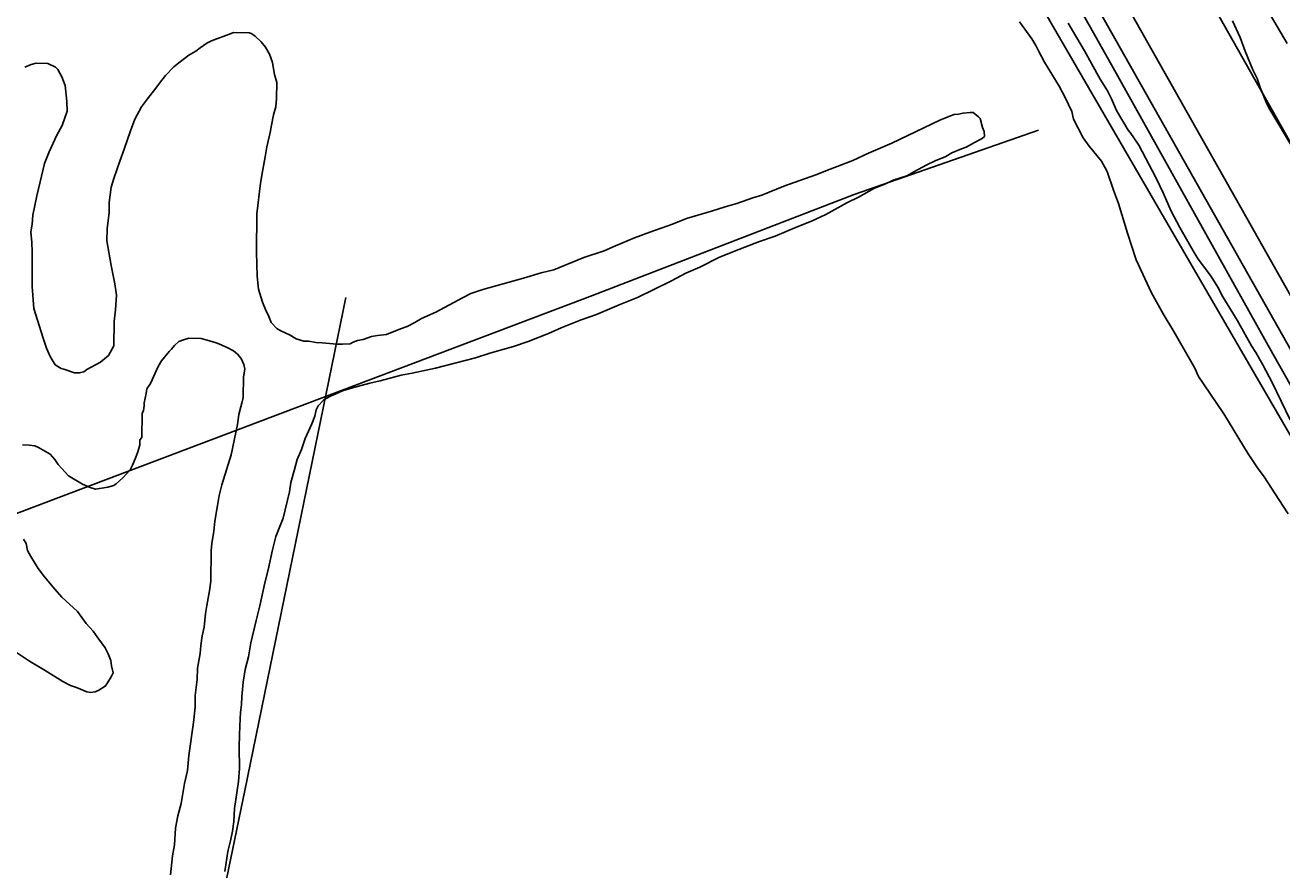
# Model space of a CAD drawing. Extents: x 3161564 to 3199464, y 849354 to 874788.
# Drawn here: x 3173679 to 3174720, y 856650 to 857350 of the extents above; entities that cross this region are included whole.
import ezdxf

# ---------------------------------------------------------------- set-up
doc = ezdxf.new("R2010")
doc.units = 0
for name, color, linetype in [('V-RAIL-TRAK', 7, 'Continuous'), ('V-ROAD-CNTR', 7, 'Continuous'), ('V-SITE-VEGE', 7, 'Continuous'), ('V-TOPO-SHOR', 7, 'Continuous')]:
    doc.layers.add(name, color=color, linetype=linetype)

msp = doc.modelspace()

# ---------------------------------------------------------------- linework, layer by layer
at = {"layer": 'V-RAIL-TRAK'}
msp.add_lwpolyline([(3175251.3, 856127.1), (3175191.8, 856229.7), (3175129.5, 856340.3), (3175033.4, 856512), (3174937.4, 856680.8), (3174825.3, 856879.4), (3174712.8, 857077.7), (3174579.2, 857317), (3174454.6, 857538.6), (3174360.6, 857704.4), (3174308.5, 857798.4), (3174259.3, 857884.6), (3174157.4, 858064.1)], dxfattribs=at)
at = {"layer": 'V-ROAD-CNTR'}
for points in [[(3173790.5, 858913.8), (3174494.5, 857665.3), (3175266.5, 856298.7), (3175883.3, 855209.3)], [(3173833.8, 858663.3), (3175153.4, 856327.2)]]:
    msp.add_lwpolyline(points, dxfattribs=at)
msp.add_spline([(3174399.9, 857841.7), (3174296.9, 857801.4), (3174229.2, 857773.6), (3174127.5, 857719.2), (3174052.2, 857685.1), (3173961.2, 857632.7), (3173863.1, 857577.3), (3173775.7, 857514.5), (3173667.4, 857438.2), (3173583.5, 857382.2), (3173466.3, 857293.8), (3173326.4, 857196.8), (3173208.2, 857103.9), (3173124.9, 857039.7), (3173062.4, 856997.7), (3173002.9, 856961.4), (3172942.7, 856940.3), (3172702.8, 856854.8), (3172485.5, 856781), (3172303, 856726.4), (3172035.6, 856644.2), (3171830.5, 856588.8), (3171569.6, 856517.3), (3171437, 856474.5), (3171336.5, 856417.2), (3171269.5, 856387.4), (3171165, 856328.6), (3171074.1, 856263.7), (3171010.5, 856202.1), (3170960, 856128.2), (3170908.2, 856036.2), (3170872.3, 855999.8), (3170841.7, 855977.7), (3170780.3, 855922.5), (3170678.8, 855863.9), (3170336.9, 855673.9), (3170028.9, 855496.6), (3169695.4, 855304.9), (3169594.2, 855246.1), (3169533.3, 855211.9), (3169509.6, 855185.9), (3169432.6, 855099.9), (3169242, 854873.8), (3169195.1, 854813.1)], degree=3, dxfattribs=at)
at = {"layer": 'V-SITE-VEGE'}
for points in [[(3174725.5, 856945), (3174717.9, 856957), (3174705.6, 856975.7), (3174700.1, 856983.2), (3174692.5, 856994.8), (3174672.3, 857027.8), (3174655.3, 857052.6), (3174651.3, 857058.9), (3174648.1, 857065.7), (3174630.8, 857096), (3174622.1, 857110.6), (3174612.4, 857128.2), (3174599.5, 857155.5), (3174592.5, 857177.5), (3174585.1, 857202.1), (3174580.8, 857213.3), (3174575.5, 857228.6), (3174570.8, 857237.2), (3174560.7, 857249.6), (3174555.6, 857256.7), (3174547.7, 857272.1), (3174546.3, 857278.4), (3174540.9, 857290), (3174535.9, 857299.4), (3174523.6, 857319.2), (3174518.6, 857328.6), (3174516.4, 857333.1), (3174513.2, 857338.7), (3174503, 857352.6)], [(3174729.6, 857247.7), (3174710.4, 857280), (3174707.9, 857284.8), (3174702.3, 857298.2), (3174699.8, 857305.8), (3174696.3, 857313), (3174690, 857328.5), (3174685.8, 857339.8), (3174679.4, 857353.6)], [(3173685.2, 857133.3), (3173686.4, 857115.2), (3173689.6, 857105.4), (3173694.3, 857090.7), (3173697.1, 857082.3), (3173699.9, 857075.4), (3173704.2, 857068.5), (3173709, 857065.5), (3173711.4, 857065), (3173720.2, 857061.9), (3173724.1, 857061.8), (3173728, 857062.7), (3173730.5, 857064.7), (3173741.8, 857070.8), (3173748.2, 857076.1), (3173752.8, 857084.3), (3173753.1, 857104.3), (3173754.2, 857114.1), (3173754.9, 857126.3), (3173753.6, 857135.6), (3173750.5, 857150.8), (3173746.9, 857171.3), (3173747.1, 857181.1), (3173748.8, 857194.7), (3173748.9, 857203), (3173750.6, 857215.7), (3173752.7, 857223), (3173757.8, 857237.1), (3173761.4, 857247.3), (3173766.5, 857262.3), (3173770.1, 857272), (3173775.6, 857282.2), (3173780.6, 857288.9), (3173787.6, 857297.6), (3173790.6, 857301.9), (3173795.6, 857308.2), (3173802.5, 857315.4), (3173806.5, 857318.8), (3173814.9, 857325), (3173820.8, 857328.3), (3173824.3, 857331.2), (3173829.7, 857335), (3173833.7, 857336.9), (3173849.9, 857343), (3173851.8, 857343.9), (3173865, 857343.7), (3173867, 857342.7), (3173869.9, 857340.7), (3173874.7, 857336.2), (3173878.5, 857331.7)], [(3174543.4, 857351.5), (3174556.8, 857328.7), (3174569.7, 857305.1), (3174575.9, 857295.4), (3174579.1, 857289), (3174583.4, 857279.3), (3174593.1, 857262.8), (3174594.6, 857260.9), (3174601.8, 857250.4), (3174615.9, 857223.8), (3174622, 857211.1), (3174628.7, 857195.8), (3174635.9, 857182.3), (3174646.7, 857162.9), (3174651.1, 857156.1), (3174661.2, 857142.6), (3174667.7, 857132.1), (3174670.6, 857126.1), (3174683.3, 857105.5), (3174695.1, 857084.2), (3174698.8, 857078.6), (3174704.5, 857068.5), (3174712.4, 857053.9), (3174727.1, 857022.8)], [(3173878.5, 857331.7), (3173881.8, 857325.8), (3173884.1, 857318.9), (3173884.6, 857315.5), (3173885.9, 857309.1), (3173887.8, 857302.3), (3173887.6, 857289.1), (3173887, 857282.3), (3173884.9, 857275.5), (3173883.3, 857267.2), (3173882.2, 857260.9), (3173879.6, 857249.2), (3173878, 857240.9), (3173875.8, 857228.7), (3173874.2, 857219), (3173871.3, 857193.7), (3173870.8, 857161.9), (3173871.4, 857141.9), (3173872.7, 857131.1), (3173875.9, 857120.3), (3173878.3, 857114.4), (3173881.1, 857108.5), (3173883, 857103.6), (3173887.8, 857098.6), (3173891.2, 857096.6), (3173898.9, 857093.1), (3173903.8, 857090.1), (3173910.1, 857088), (3173914, 857088), (3173920.3, 857086.9), (3173925.2, 857086.8), (3173937.4, 857085.6), (3173942.3, 857085.5), (3173948.6, 857085.9), (3173951.1, 857087.3), (3173954.5, 857088.7), (3173959.4, 857089.6), (3173966.3, 857092), (3173971.2, 857092.9), (3173978.5, 857093.7), (3173990.3, 857098.4), (3173995.7, 857100.3), (3174002.1, 857103.6), (3174007.6, 857106.9), (3174019.4, 857112.1), (3174041.5, 857123.9), (3174048.4, 857127.7), (3174058.3, 857131), (3174092.1, 857140.2), (3174106.8, 857144.8), (3174117.1, 857147.1), (3174142.2, 857157.4), (3174158.9, 857163), (3174168.2, 857167.2), (3174184, 857173.8), (3174196.8, 857178.4), (3174215.4, 857185), (3174227.2, 857189.7), (3174247.8, 857195.7), (3174259.1, 857199.4), (3174268.9, 857202.1), (3174282.2, 857206.8), (3174289.6, 857209.1), (3174307.8, 857216.6), (3174334.3, 857226), (3174346.1, 857230.6), (3174364.8, 857237.7), (3174378, 857243.8), (3174397.2, 857252.2), (3174437.1, 857271.1), (3174445.9, 857274.9), (3174448.9, 857275.8), (3174452.3, 857276.2), (3174456.2, 857277.1), (3174462.1, 857277.5), (3174464.5, 857277.5), (3174468.9, 857274), (3174470.3, 857272.5), (3174472.2, 857265.2), (3174473.6, 857261.7), (3174474, 857257.8), (3174472, 857255.9), (3174465.6, 857252.6), (3174458.7, 857248.8), (3174454.8, 857247.4), (3174446.9, 857244.1), (3174442, 857241.2), (3174433.1, 857237.5), (3174426.2, 857234.2), (3174415.4, 857228.5), (3174409.5, 857225.2), (3174398.2, 857221.5), (3174391.3, 857218.2), (3174382.9, 857214.9), (3174369.6, 857207.3), (3174359.8, 857202.6), (3174342.5, 857193.1), (3174330.7, 857187.4), (3174318.9, 857182.7), (3174300.7, 857175.2), (3174287.5, 857170.6)], [(3173679, 857315), (3173684.4, 857317.4), (3173688.3, 857318.3), (3173698.1, 857318.1), (3173704.4, 857315.1), (3173706.3, 857313.1), (3173709.6, 857307.2), (3173712.4, 857299.8), (3173713.7, 857286.6), (3173714, 857278.8), (3173709.9, 857266.7), (3173705.4, 857258.9), (3173699.3, 857244.9), (3173695.2, 857235.2), (3173691.6, 857220.1), (3173688.9, 857208.4), (3173685.7, 857192.4), (3173685.1, 857185.1), (3173684, 857178.7), (3173684.9, 857169.9), (3173685.2, 857162.1), (3173685, 857146), (3173685.2, 857133.3)], [(3174287.5, 857170.6), (3174266.8, 857162.6), (3174254, 857157.5), (3174238.3, 857149.4), (3174226.5, 857144.3), (3174214.6, 857138.1), (3174186.6, 857124.4), (3174171.3, 857118.3), (3174152.6, 857110.3), (3174139.9, 857105.7), (3174123.2, 857099.1), (3174112.8, 857094.4), (3174096.1, 857087.8), (3174083.8, 857083.6), (3174064.2, 857078.1), (3174052.4, 857074.4), (3174019.1, 857065.7), (3174000, 857061.6), (3173990.7, 857059.8), (3173973.5, 857055.2), (3173964.7, 857053.4), (3173950.4, 857049.3), (3173942.1, 857047), (3173931.8, 857042.2), (3173926.8, 857039.4), (3173921.9, 857034.6), (3173920.4, 857031.2), (3173919.3, 857025.9), (3173916.7, 857019.5), (3173911.2, 857007.4), (3173908.1, 856998.2), (3173904.5, 856990), (3173902.4, 856981.7), (3173899.3, 856971), (3173898.2, 856963.2), (3173893, 856941.3), (3173886.9, 856926.3), (3173884.2, 856915.1), (3173880.5, 856898.6), (3173877.9, 856887.9), (3173873.7, 856868.9), (3173870.6, 856856.7), (3173866.3, 856838.2), (3173864.2, 856826.6), (3173861.6, 856815.9), (3173859.9, 856805.6), (3173858.8, 856793.4), (3173858.6, 856787.1), (3173857.6, 856780.3), (3173857.5, 856775.4), (3173856.8, 856762.2), (3173856.6, 856751.5), (3173856.8, 856733.9), (3173856.1, 856723.2), (3173852.8, 856700.8), (3173852.1, 856690), (3173851, 856682.2), (3173849.4, 856674), (3173847.3, 856665.2), (3173844.6, 856648.7)], [(3173833.9, 857087.8), (3173825.1, 857090.4), (3173814.9, 857090.6), (3173810.5, 857089.2), (3173806.5, 857087.8), (3173803.1, 857084.4), (3173800.6, 857081.5), (3173798.6, 857079.6), (3173792.1, 857071.9), (3173789.6, 857067.1), (3173783, 857053), (3173780, 857048.7), (3173779.5, 857044.8), (3173777.9, 857037), (3173777.8, 857034.6), (3173777.3, 857030.7), (3173776.3, 857028.2), (3173775.9, 857008.2), (3173774.4, 857006.3), (3173774.3, 857001.9), (3173772.3, 856995.6), (3173770.3, 856990.7), (3173768.2, 856985.4), (3173766.2, 856981.5), (3173760.2, 856974.8), (3173754.8, 856970), (3173752.8, 856968.6), (3173747.9, 856967.2), (3173737.6, 856965.4), (3173733.2, 856966.9), (3173726.9, 856969.5), (3173715.3, 856976.5), (3173709.6, 856982.5), (3173706.7, 856985.9), (3173703.8, 856989.9), (3173700, 856994.4), (3173690.3, 856999.9), (3173687.4, 857001.4), (3173682.5, 857002), (3173677.2, 857002.1)], [(3173799.6, 856646), (3173801.4, 856661.6), (3173803, 856670.8), (3173803.7, 856684.5), (3173805.8, 856694.7), (3173808.4, 856704.9), (3173811.2, 856721.5), (3173813.8, 856732.2), (3173815, 856744.9), (3173818.8, 856772.1), (3173820, 856784.8), (3173820.2, 856794.6), (3173821.9, 856807.7), (3173822, 856817), (3173824.2, 856829.2), (3173824.8, 856836), (3173825.9, 856843.8), (3173827.5, 856851.1), (3173828.7, 856862.3), (3173829.7, 856869.1), (3173831.9, 856881.3), (3173833, 856889.1), (3173833.4, 856914.5), (3173834, 856920.3), (3173835.7, 856930.6), (3173836.3, 856938.9), (3173838.5, 856952), (3173840.1, 856960.3), (3173842.2, 856969), (3173849.9, 856993.8), (3173855.2, 857019.1), (3173856.3, 857027.4), (3173857.9, 857033.7), (3173858.9, 857036.6), (3173860, 857041.5), (3173860.3, 857058.6), (3173861.3, 857064.9), (3173860.4, 857068.8), (3173858.1, 857073.8), (3173855.2, 857077.2), (3173851.8, 857080.2), (3173846.5, 857082.7), (3173838.3, 857086.3), (3173833.9, 857087.8)], [(3173680.2, 856920.5), (3173681.1, 856914.6), (3173683.9, 856909.7), (3173690.1, 856899.8), (3173695.4, 856892.9), (3173704, 856882.5), (3173709.7, 856876), (3173722.7, 856864.1), (3173729.9, 856854.2), (3173735.6, 856847.8), (3173739.4, 856842.3), (3173745.7, 856833.9), (3173748, 856829), (3173750.4, 856823.6), (3173750.8, 856819.2), (3173752.1, 856813.3), (3173750.6, 856809.9), (3173747.6, 856805.1), (3173745.6, 856802.2), (3173740.2, 856798.8), (3173737.2, 856797.4), (3173733.3, 856797), (3173730.4, 856797.5), (3173721.7, 856801.1), (3173716.8, 856802.7), (3173710.5, 856806.2), (3173696, 856815.2), (3173683, 856822.8), (3173670.4, 856831.3)], [(3173677.8, 856923.9), (3173680.2, 856920.5)]]:
    msp.add_lwpolyline(points, dxfattribs=at)
at = {"layer": 'V-TOPO-SHOR'}
for points in [[(3174724.7, 857334.8), (3174426.3, 857842.8), (3174412.1, 857864.1)], [(3173944.9, 857124.3), (3173861.4, 856715.7), (3173786.8, 856355.1), (3173831.2, 856339.1), (3173863.2, 856339.1), (3173905.8, 856351.5), (3173984, 856380), (3174065.7, 856394.2), (3174129.6, 856415.5), (3174275.3, 856467), (3174863.3, 856673.1), (3174886.3, 856696.1), (3174889.9, 856710.4), (3174884.6, 856726.3), (3174754.9, 856962.6), (3174529.3, 857351.6), (3174287.7, 857772.6)], [(3174563.5, 857416.9), (3175364.1, 855997.8), (3176042.8, 854791.6)], [(3173022.9, 856698.8), (3173143.7, 856742.3), (3173637.6, 856932.4), (3174149.2, 857126), (3174365.9, 857209.5), (3174518.6, 857262.8)]]:
    msp.add_lwpolyline(points, dxfattribs=at)

doc.saveas('drawing.dxf')
